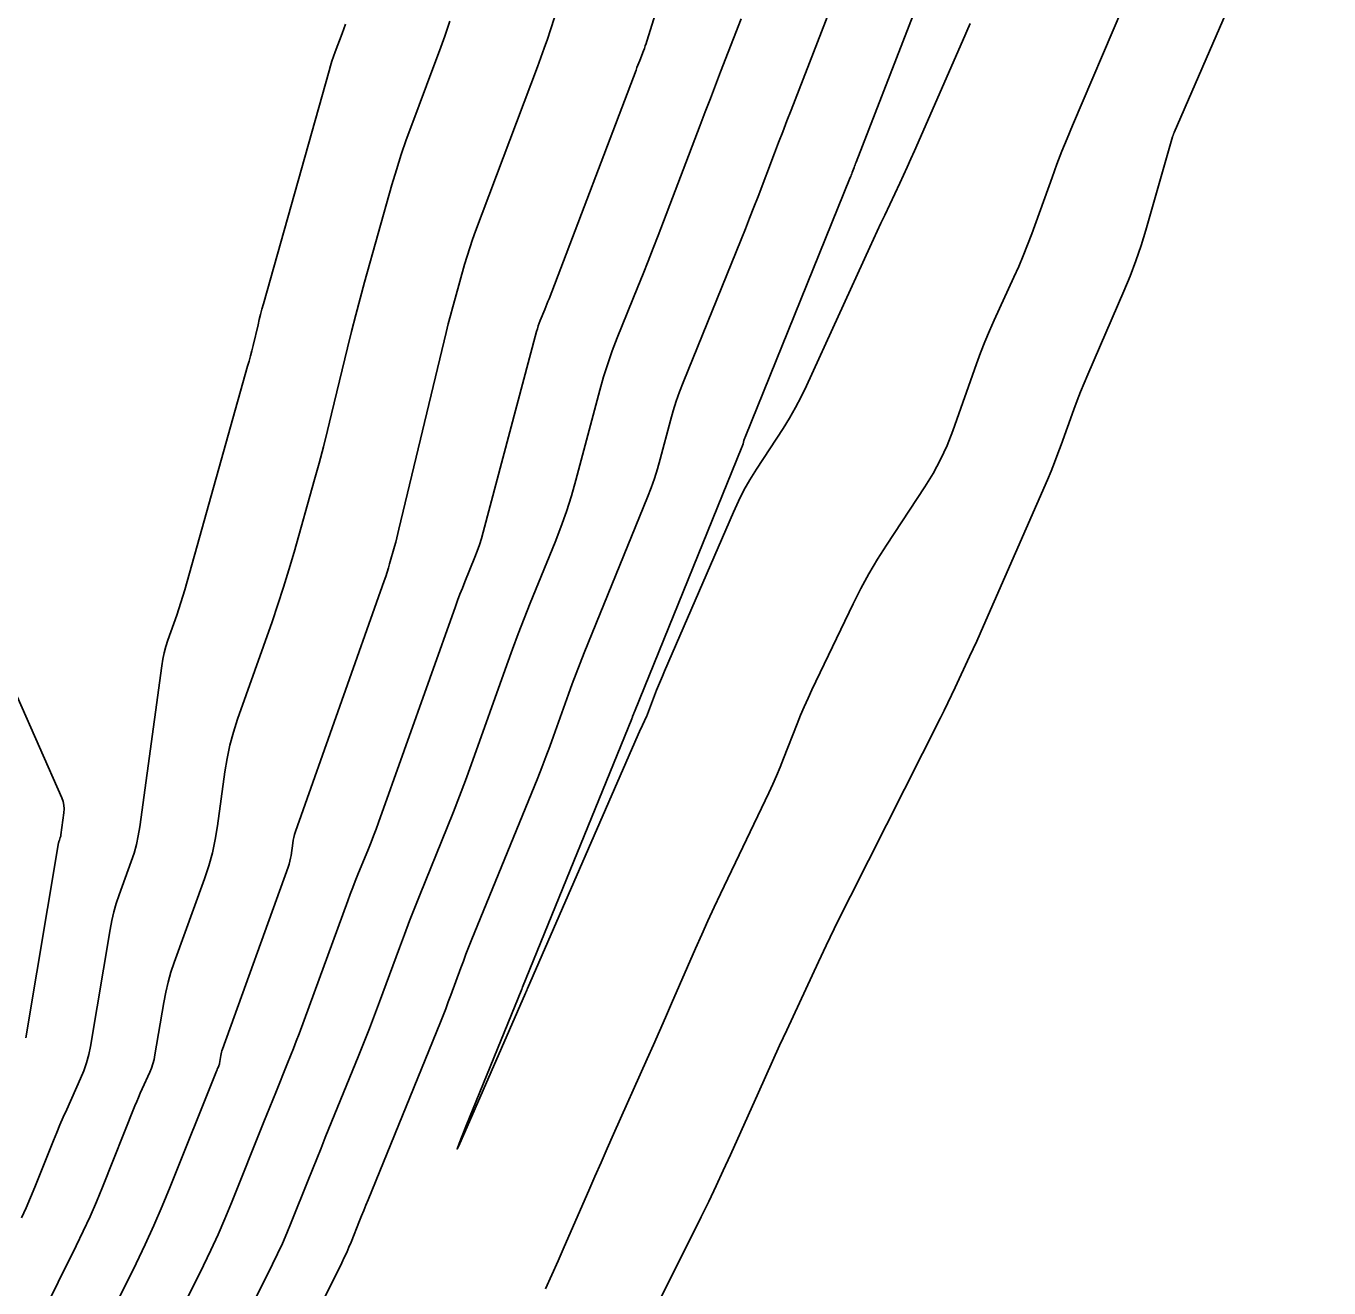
# Model space of a CAD drawing. Extents: x 658976 to 668721, y 639543 to 647196.
# Drawn here: x 662056.4 to 662127.8, y 642507.6 to 642576.7 of the extents above; entities that cross this region are included whole.
import ezdxf

# ---------------------------------------------------------------- set-up
doc = ezdxf.new("R2010")
doc.units = 0
doc.layers.add('Ex_Major Contours', color=7, linetype='Continuous')
doc.layers.add('Ex_Minor Contours', color=7, linetype='Continuous')

msp = doc.modelspace()

# ---------------------------------------------------------------- linework, layer by layer
at = {"layer": 'Ex_Major Contours'}
msp.add_lwpolyline([(662061.653, 642499.784), (662066.127, 642508.802), (662066.537, 642509.648), (662066.929, 642510.503), (662067.304, 642511.365), (662067.662, 642512.235), (662069.435, 642516.672), (662069.596, 642517.075), (662069.758, 642517.477), (662069.921, 642517.879), (662070.084, 642518.281), (662070.739, 642519.888), (662070.9, 642520.291), (662071.059, 642520.695), (662071.213, 642521.1), (662071.364, 642521.506), (662074.038, 642528.8), (662074.171, 642529.159), (662074.308, 642529.517), (662074.448, 642529.874), (662074.59, 642530.23), (662075.168, 642531.65), (662075.311, 642532.006), (662075.449, 642532.363), (662075.584, 642532.722), (662075.715, 642533.082), (662079.935, 642544.918), (662080.059, 642545.259), (662080.187, 642545.6), (662080.318, 642545.939), (662080.453, 642546.276), (662081.001, 642547.624), (662081.132, 642547.963), (662081.253, 642548.305), (662081.363, 642548.651), (662081.462, 642549.001), (662084.386, 642559.994), (662084.43, 642560.149), (662084.478, 642560.302), (662084.532, 642560.453), (662084.59, 642560.603), (662084.831, 642561.2), (662084.891, 642561.349), (662084.951, 642561.498), (662085.009, 642561.648), (662085.067, 642561.799), (662089.839, 642574.334), (662089.889, 642574.465), (662089.939, 642574.597), (662089.99, 642574.729), (662090.041, 642574.861), (662090.245, 642575.388), (662090.295, 642575.52), (662090.343, 642575.653), (662090.388, 642575.786), (662090.431, 642575.921), (662094.221, 642588.086)], dxfattribs=at)
at = {"layer": 'Ex_Minor Contours'}
for points in [[(662127.818, 642590.441), (662119.339, 642570.907), (662119.331, 642570.887), (662119.323, 642570.868), (662119.314, 642570.848), (662119.306, 642570.828), (662119.273, 642570.749), (662119.265, 642570.73), (662119.258, 642570.71), (662119.251, 642570.689), (662119.245, 642570.669), (662117.778, 642565.564), (662117.518, 642564.712), (662117.231, 642563.869), (662116.917, 642563.035), (662116.576, 642562.211), (662114.6, 642557.642), (662114.4, 642557.168), (662114.207, 642556.691), (662114.021, 642556.211), (662113.842, 642555.728), (662113.144, 642553.79), (662112.965, 642553.307), (662112.779, 642552.828), (662112.585, 642552.351), (662112.383, 642551.878), (662108.889, 642543.872), (662108.701, 642543.446), (662108.511, 642543.021), (662108.318, 642542.598), (662108.122, 642542.176), (662107.332, 642540.49), (662107.133, 642540.069), (662106.931, 642539.65), (662106.726, 642539.233), (662106.518, 642538.816), (662101.585, 642529.044), (662101.138, 642528.149), (662100.698, 642527.251), (662100.266, 642526.35), (662099.841, 642525.445), (662098.103, 642521.706), (662097.709, 642520.854), (662097.318, 642520.001), (662096.93, 642519.147), (662096.544, 642518.292), (662095.008, 642514.868), (662094.62, 642514.014), (662094.223, 642513.163), (662093.819, 642512.317), (662093.406, 642511.475), (662090.729, 642506.08)], [(662108.155, 642576.892), (662107.734, 642575.921), (662105.099, 642569.904), (662104.903, 642569.46), (662104.703, 642569.017), (662104.501, 642568.576), (662104.296, 642568.136), (662103.469, 642566.379), (662103.263, 642565.939), (662103.058, 642565.499), (662102.854, 642565.058), (662102.652, 642564.617), (662099.186, 642557.029), (662098.897, 642556.426), (662098.586, 642555.835), (662098.253, 642555.256), (662097.898, 642554.689), (662096.437, 642552.445), (662096.083, 642551.877), (662095.755, 642551.296), (662095.452, 642550.702), (662095.173, 642550.094), (662091.393, 642541.372), (662091.282, 642541.114), (662091.174, 642540.855), (662091.069, 642540.596), (662090.966, 642540.335), (662090.402, 642538.885), (662090.379, 642538.826), (662090.354, 642538.768), (662090.328, 642538.71), (662090.302, 642538.653), (662090.192, 642538.425), (662090.165, 642538.367), (662090.139, 642538.31), (662090.113, 642538.252), (662090.087, 642538.194), (662083.884, 642523.979), (662083.874, 642523.957), (662083.865, 642523.936), (662083.855, 642523.914), (662083.846, 642523.893), (662083.807, 642523.807), (662083.798, 642523.785), (662083.788, 642523.764), (662083.779, 642523.742), (662083.769, 642523.721), (662080.576, 642516.401), (662080.171, 642515.482), (662080.025, 642515.18), (662080.14, 642515.495), (662080.515, 642516.426), (662083.578, 642523.948), (662083.585, 642523.965), (662083.591, 642523.983), (662083.604, 642524.019), (662083.611, 642524.037), (662083.618, 642524.054), (662089.602, 642538.762), (662089.615, 642538.794), (662089.628, 642538.827), (662089.64, 642538.859), (662089.652, 642538.892), (662089.699, 642539.024), (662089.711, 642539.057), (662089.723, 642539.09), (662089.736, 642539.123), (662089.749, 642539.155), (662095.642, 642553.656), (662095.659, 642553.702), (662095.675, 642553.748), (662095.69, 642553.794), (662095.704, 642553.841), (662095.754, 642554.03), (662095.767, 642554.077), (662095.782, 642554.124), (662095.798, 642554.17), (662095.816, 642554.215), (662101.575, 642568.435), (662101.603, 642568.504), (662101.631, 642568.574), (662101.658, 642568.644), (662101.685, 642568.714), (662101.791, 642568.994), (662101.818, 642569.064), (662101.845, 642569.134), (662101.872, 642569.204), (662101.899, 642569.274), (662107.717, 642584.287)], [(662066.032, 642493.475), (662073.711, 642508.952), (662073.846, 642509.232), (662073.976, 642509.514), (662074.1, 642509.799), (662074.218, 642510.087), (662074.68, 642511.243), (662074.796, 642511.531), (662074.912, 642511.82), (662075.029, 642512.109), (662075.146, 642512.397), (662079.112, 642522.137), (662079.26, 642522.506), (662079.405, 642522.877), (662079.547, 642523.248), (662079.686, 642523.622), (662080.234, 642525.117), (662080.372, 642525.49), (662080.514, 642525.862), (662080.659, 642526.233), (662080.808, 642526.602), (662084.446, 642535.542), (662084.672, 642536.108), (662084.892, 642536.676), (662085.106, 642537.246), (662085.314, 642537.818), (662086.132, 642540.114), (662086.34, 642540.686), (662086.554, 642541.256), (662086.774, 642541.824), (662087, 642542.39), (662090.463, 642550.911), (662090.662, 642551.423), (662090.844, 642551.941), (662091.01, 642552.465), (662091.16, 642552.994), (662091.726, 642555.121), (662091.876, 642555.65), (662092.041, 642556.174), (662092.224, 642556.692), (662092.422, 642557.205), (662095.596, 642565.04), (662095.832, 642565.628), (662096.065, 642566.218), (662096.296, 642566.808), (662096.523, 642567.4), (662097.425, 642569.77), (662097.651, 642570.362), (662097.878, 642570.954), (662098.106, 642571.546), (662098.334, 642572.137), (662101.446, 642580.167)], [(662059.463, 642502.939), (662062.428, 642508.915), (662062.929, 642509.95), (662063.409, 642510.995), (662063.868, 642512.05), (662064.306, 642513.114), (662066.84, 642519.455), (662066.854, 642519.49), (662066.869, 642519.526), (662066.884, 642519.561), (662066.9, 642519.596), (662066.963, 642519.736), (662066.977, 642519.771), (662066.99, 642519.807), (662066.999, 642519.844), (662067.007, 642519.881), (662067.081, 642520.319), (662067.097, 642520.404), (662067.117, 642520.488), (662067.141, 642520.571), (662067.168, 642520.653), (662070.772, 642530.641), (662070.824, 642530.799), (662070.868, 642530.959), (662070.904, 642531.121), (662070.93, 642531.285), (662071.02, 642531.945), (662071.047, 642532.11), (662071.082, 642532.272), (662071.125, 642532.432), (662071.177, 642532.59), (662076.036, 642546.339), (662076.115, 642546.571), (662076.191, 642546.803), (662076.263, 642547.037), (662076.331, 642547.272), (662076.597, 642548.214), (662076.662, 642548.45), (662076.725, 642548.687), (662076.785, 642548.924), (662076.843, 642549.161), (662079.43, 642559.945), (662079.544, 642560.414), (662079.664, 642560.88), (662079.787, 642561.346), (662079.916, 642561.811), (662080.438, 642563.666), (662080.573, 642564.128), (662080.719, 642564.587), (662080.874, 642565.043), (662081.039, 642565.496), (662084.441, 642574.517), (662084.627, 642575.019), (662084.808, 642575.524), (662084.982, 642576.03), (662085.151, 642576.538), (662085.814, 642578.576)], [(662116.518, 642577.756), (662113.758, 642571.289), (662113.464, 642570.585), (662113.18, 642569.878), (662112.906, 642569.166), (662112.642, 642568.451), (662111.529, 642565.363), (662111.303, 642564.758), (662111.065, 642564.157), (662110.813, 642563.561), (662110.549, 642562.971), (662109.467, 642560.621), (662109.204, 642560.03), (662108.954, 642559.434), (662108.718, 642558.832), (662108.496, 642558.225), (662107.203, 642554.558), (662106.892, 642553.756), (662106.534, 642552.976), (662106.129, 642552.221), (662105.676, 642551.489), (662103.562, 642548.292), (662103.065, 642547.512), (662102.596, 642546.716), (662102.154, 642545.904), (662101.739, 642545.076), (662099.48, 642540.361), (662099.264, 642539.899), (662099.057, 642539.433), (662098.859, 642538.964), (662098.669, 642538.49), (662097.929, 642536.588), (662097.74, 642536.114), (662097.542, 642535.644), (662097.335, 642535.178), (662097.119, 642534.716), (662094.475, 642529.184), (662094.122, 642528.438), (662093.776, 642527.689), (662093.436, 642526.937), (662093.103, 642526.182), (662091.783, 642523.157), (662091.452, 642522.401), (662091.12, 642521.645), (662090.786, 642520.891), (662090.45, 642520.137), (662088.602, 642515.992), (662088.26, 642515.223), (662087.92, 642514.454), (662087.581, 642513.684), (662087.244, 642512.913), (662085.899, 642509.83), (662085.562, 642509.059), (662085.223, 642508.289), (662084.883, 642507.52)], [(662056.149, 642511.407), (662056.405, 642511.965), (662056.65, 642512.527), (662056.883, 642513.095), (662057.905, 642515.653), (662058.08, 642516.083), (662058.259, 642516.511), (662058.443, 642516.937), (662058.631, 642517.361), (662059.393, 642519.053), (662059.57, 642519.48), (662059.718, 642519.916), (662059.837, 642520.361), (662059.929, 642520.814), (662061.008, 642527.228), (662061.1, 642527.707), (662061.213, 642528.181), (662061.347, 642528.649), (662061.502, 642529.112), (662062.166, 642530.951), (662062.319, 642531.413), (662062.447, 642531.882), (662062.551, 642532.358), (662062.629, 642532.839), (662063.835, 642541.68), (662063.893, 642542.038), (662063.969, 642542.391), (662064.063, 642542.74), (662064.175, 642543.085), (662064.66, 642544.455), (662064.778, 642544.799), (662064.89, 642545.144), (662064.997, 642545.491), (662065.098, 642545.84), (662068.546, 642558.092), (662068.625, 642558.375), (662068.7, 642558.659), (662068.773, 642558.943), (662068.842, 642559.229), (662069.116, 642560.371), (662069.186, 642560.656), (662069.259, 642560.941), (662069.334, 642561.225), (662069.413, 642561.508), (662073.013, 642574.298), (662073.089, 642574.559), (662073.171, 642574.817), (662073.258, 642575.074), (662073.351, 642575.329), (662073.734, 642576.345), (662073.829, 642576.6), (662073.92, 642576.855)], [(662057.176, 642505.896), (662059.155, 642509.885), (662059.539, 642510.679), (662059.907, 642511.48), (662060.259, 642512.289), (662060.594, 642513.104), (662062.373, 642517.554), (662062.467, 642517.787), (662062.564, 642518.018), (662062.664, 642518.249), (662062.765, 642518.478), (662063.178, 642519.394), (662063.274, 642519.626), (662063.354, 642519.862), (662063.418, 642520.102), (662063.468, 642520.348), (662063.951, 642523.219), (662064.058, 642523.777), (662064.189, 642524.328), (662064.345, 642524.873), (662064.526, 642525.412), (662066.184, 642530.006), (662066.418, 642530.714), (662066.615, 642531.431), (662066.773, 642532.158), (662066.893, 642532.894), (662067.297, 642535.857), (662067.417, 642536.593), (662067.573, 642537.32), (662067.767, 642538.038), (662067.998, 642538.748), (662069.884, 642544.085), (662070.209, 642545.03), (662070.519, 642545.98), (662070.813, 642546.936), (662071.092, 642547.896), (662072.213, 642551.879), (662072.461, 642552.777), (662072.7, 642553.676), (662072.93, 642554.578), (662073.151, 642555.482), (662074.02, 642559.102), (662074.241, 642560.006), (662074.472, 642560.908), (662074.711, 642561.807), (662074.958, 642562.704), (662076.46, 642568.041), (662076.704, 642568.871), (662076.965, 642569.696), (662077.244, 642570.514), (662077.54, 642571.327), (662078.762, 642574.567), (662079.063, 642575.378), (662079.354, 642576.193), (662079.636, 642577.011)], [(662063.842, 642496.629), (662069.919, 642508.877), (662070.191, 642509.44), (662070.452, 642510.009), (662070.702, 642510.582), (662070.94, 642511.161), (662071.869, 642513.486), (662072.102, 642514.068), (662072.336, 642514.648), (662072.571, 642515.229), (662072.806, 642515.809), (662074.645, 642520.326), (662074.939, 642521.056), (662075.226, 642521.788), (662075.506, 642522.523), (662075.78, 642523.26), (662076.863, 642526.215), (662077.137, 642526.952), (662077.418, 642527.687), (662077.704, 642528.42), (662077.998, 642529.15), (662079.487, 642532.81), (662079.829, 642533.664), (662080.162, 642534.523), (662080.485, 642535.385), (662080.799, 642536.25), (662082.755, 642541.733), (662083.062, 642542.581), (662083.379, 642543.425), (662083.705, 642544.265), (662084.039, 642545.102), (662085.397, 642548.444), (662085.723, 642549.283), (662086.022, 642550.132), (662086.294, 642550.99), (662086.539, 642551.857), (662087.85, 642556.782), (662088.056, 642557.51), (662088.284, 642558.23), (662088.534, 642558.943), (662088.807, 642559.648), (662089.944, 642562.454), (662090.226, 642563.156), (662090.504, 642563.859), (662090.779, 642564.565), (662091.05, 642565.271), (662093.352, 642571.318), (662093.63, 642572.047), (662093.91, 642572.775), (662094.19, 642573.504), (662094.471, 642574.231), (662095.599, 642577.142)], [(662055.923, 642539.994), (662058.363, 642534.445), (662058.436, 642534.244), (662058.479, 642534.039), (662058.494, 642533.831), (662058.479, 642533.618), (662058.314, 642532.403), (662058.307, 642532.366), (662058.299, 642532.329), (662058.289, 642532.293), (662058.278, 642532.257), (662058.226, 642532.114), (662058.214, 642532.078), (662058.204, 642532.042), (662058.195, 642532.005), (662058.188, 642531.968), (662056.389, 642521.281)]]:
    msp.add_lwpolyline(points, dxfattribs=at)

doc.saveas('drawing.dxf')
